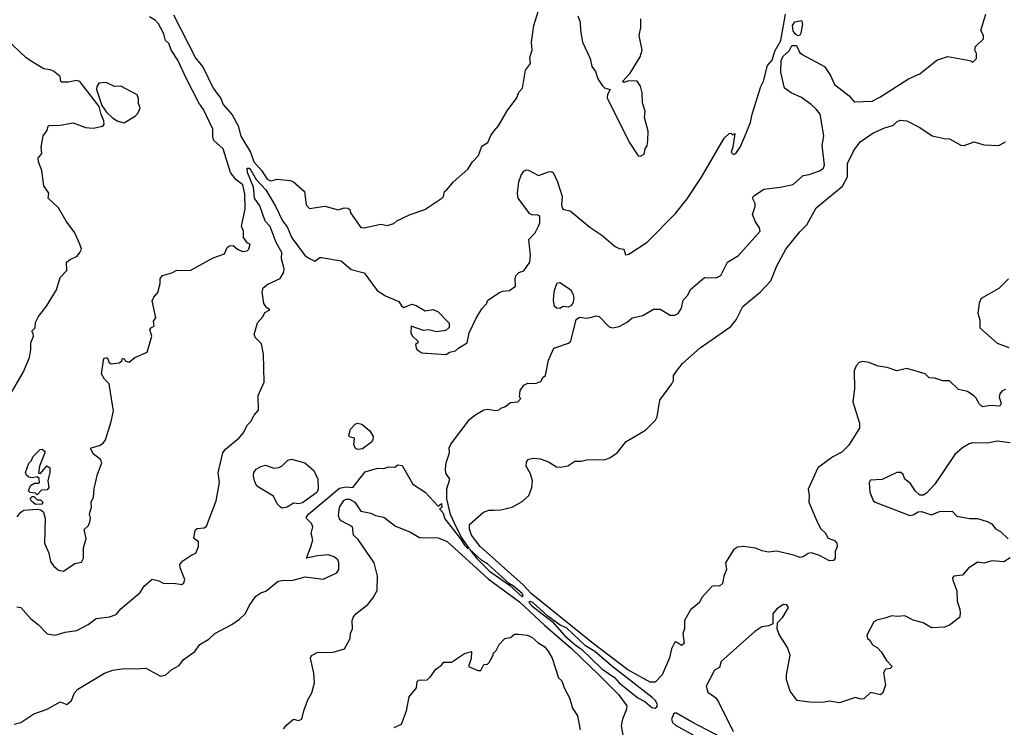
# Model space of a CAD drawing. Extents: x 1678431 to 1860718, y 384618 to 522882.
# Tile 356 of 473: x 1788279 to 1794269, y 411555 to 415861. Entities that reach past the tile are written whole.
import ezdxf

# ---------------------------------------------------------------- set-up
doc = ezdxf.new("R2010")
doc.units = 0

msp = doc.modelspace()

# ---------------------------------------------------------------- linework, layer by layer
at = {"layer": '0CON10XD'}
for points in [[(1788261.7, 412288.3), (1788285, 412283.3), (1788346, 412215), (1788390.9, 412180.9), (1788445, 412123.3), (1788495, 412116.2), (1788555, 412133.3), (1788625.7, 412144.3), (1788695, 412180), (1788745, 412216.7), (1788825, 412227.5), (1788865, 412242.5), (1788894.1, 412275.9), (1789012.5, 412375), (1789036.1, 412413.9), (1789085, 412457.5), (1789125, 412446.7), (1789155, 412430), (1789215, 412432.5), (1789265, 412423.3), (1789276.7, 412435), (1789283.3, 412455), (1789254.3, 412525), (1789252.9, 412545), (1789271.4, 412568.6), (1789319.6, 412600.4), (1789350, 412615), (1789367.5, 412655), (1789365.7, 412685), (1789338.6, 412705), (1789347.1, 412755), (1789357.5, 412765), (1789401.7, 412768.3), (1789415, 412780), (1789475, 412933.8), (1789493.8, 413045), (1789486.6, 413103.4), (1789514.6, 413225.4), (1789531.4, 413248.6), (1789615, 413316.7), (1789638, 413345), (1789663.8, 413395), (1789684.3, 413415.7), (1789705.8, 413455), (1789730.8, 413485), (1789728.8, 413575), (1789766.2, 413655), (1789761.5, 413825), (1789749.3, 413889.3), (1789714.2, 413925), (1789704.3, 413945), (1789725, 414016.7), (1789757.3, 414052.7), (1789770, 414080), (1789800, 414095), (1789780, 414110), (1789765, 414133.3), (1789754.6, 414205), (1789759.8, 414230.2), (1789788.7, 414251.3), (1789863.7, 414286.3), (1789885, 414323.8), (1789888.4, 414345), (1789871.9, 414405), (1789874, 414445), (1789838.8, 414505), (1789802.3, 414602.3), (1789772.2, 414635), (1789738.8, 414728.8), (1789708, 414775), (1789701.5, 414841.5), (1789665, 414930), (1789663.3, 414956.7), (1789675, 414957.5), (1789685, 414945.8), (1789717.6, 414887.6), (1789775.6, 414825), (1789835.8, 414725.8), (1789877.9, 414637.9), (1789905, 414600.7), (1789934, 414534), (1790015, 414424.6), (1790045, 414405.5), (1790075, 414391.2), (1790105, 414413.3), (1790115, 414414), (1790235, 414394.5), (1790295, 414340), (1790375, 414320), (1790453.8, 414213.8), (1790505, 414180.8), (1790586.1, 414146.1), (1790600.7, 414120.7), (1790615, 414110), (1790665, 414130), (1790691.7, 414121.7), (1790745, 414090), (1790795, 414096.7), (1790825, 414083.3), (1790891.2, 414015), (1790891.7, 413988.3), (1790870.7, 413969.3), (1790815, 413961.2), (1790765, 413973.3), (1790735, 413970), (1790660, 413995), (1790657.5, 413955), (1790667, 413937), (1790700, 413905), (1790700, 413895), (1790687.5, 413885), (1790690, 413865), (1790695, 413854), (1790726, 413834), (1790872.7, 413822.7), (1790893, 413837), (1790930, 413845), (1790950, 413865), (1791000, 413895), (1791012.5, 413955), (1791055.8, 414044.2), (1791089.3, 414100.7), (1791118.3, 414131.7), (1791127.5, 414155), (1791198.6, 414201.4), (1791215, 414209.2), (1791257.5, 414212.5), (1791295, 414240), (1791292.5, 414285), (1791297.5, 414302.5), (1791315, 414322.5), (1791345, 414333.3), (1791381.5, 414385), (1791386.2, 414425), (1791376, 414524), (1791415, 414563.3), (1791435.8, 414605), (1791443.3, 414625), (1791443, 414663), (1791431.2, 414671.2), (1791395, 414672.5), (1791380.7, 414680.7), (1791311.6, 414775), (1791307.3, 414805), (1791315.6, 414874.4), (1791328.9, 414915), (1791345, 414939.2), (1791362.6, 414947.4), (1791375, 414945.5), (1791435, 414913.2), (1791495, 414934.6), (1791515, 414936.7), (1791525, 414930.8), (1791550.6, 414875), (1791579.2, 414785), (1791574, 414734), (1791581.7, 414711.7), (1791590, 414705), (1791628.1, 414698.1), (1791748, 414598), (1791820.1, 414550.1), (1791900.9, 414480.9), (1791925, 414469.2), (1791954.3, 414464.3), (1791965, 414430), (1791985, 414434.7), (1792095, 414506.6), (1792268.7, 414681.3), (1792339, 414771), (1792427, 414903), (1792565, 415139.4), (1792595, 415167.5), (1792605, 415170), (1792615, 415160), (1792628.3, 415168.3), (1792617.5, 415085), (1792607.5, 415055), (1792620.7, 415040.7), (1792635, 415046.7), (1792660.8, 415085), (1792688.6, 415145), (1792724.2, 415235), (1792734.3, 415285.7), (1792786.6, 415453.4), (1792803.4, 415486.6), (1792828.8, 415581.2), (1792856.9, 415615), (1792871.6, 415668.4), (1792909.1, 415735), (1792938.2, 415895)], [(1788263.1, 412835), (1788285, 412863.8), (1788305, 412876.2), (1788385, 412883.3), (1788407.7, 412877.7), (1788423.8, 412865), (1788434, 412825), (1788429.2, 412675), (1788455.5, 412615.5), (1788465.8, 412565), (1788485, 412538), (1788515, 412512), (1788545, 412505.7), (1788615, 412551.2), (1788655, 412560), (1788666.7, 412585), (1788666.7, 412646.7), (1788683.9, 412705), (1788670.8, 412759.2), (1788697.4, 412782.6), (1788705.7, 412805), (1788709.2, 412825), (1788704, 412855), (1788716, 412895), (1788714.3, 412925), (1788728.1, 412955), (1788732.6, 413007.4), (1788752.2, 413095), (1788777.8, 413165), (1788771.4, 413185), (1788725, 413220), (1788710.7, 413249.3), (1788714.1, 413255.9), (1788765, 413270.6), (1788786, 413285), (1788800.8, 413305), (1788835.7, 413415), (1788848.8, 413481.2), (1788845.8, 413505.8), (1788823.3, 413645), (1788793.9, 413673.9), (1788777.5, 413705), (1788790, 413800), (1788810, 413805), (1788822.5, 413775), (1788835, 413767.5), (1788885, 413772.5), (1788900, 413785), (1788905, 413800), (1788915, 413800), (1788923, 413783), (1788945, 413777.5), (1788980, 413805), (1789055, 413837.5), (1789083.3, 413935), (1789071.2, 413975), (1789081.7, 413988.3), (1789097.5, 413995), (1789093.6, 414026.4), (1789106.4, 414046.4), (1789085, 414150), (1789095, 414173.3), (1789119.5, 414200.5), (1789132.5, 414255), (1789132.5, 414285), (1789147.5, 414305), (1789205, 414320), (1789235, 414337.5), (1789315.8, 414334.2), (1789455, 414411.9), (1789524.2, 414435.8), (1789541.2, 414475), (1789555, 414483.8), (1789576.7, 414486.7), (1789603.3, 414465), (1789635, 414450.8), (1789662.5, 414455), (1789672.5, 414465), (1789680, 414495), (1789665, 414500), (1789640, 414535), (1789640, 414575), (1789627.5, 414605), (1789650.5, 414709.5), (1789648.7, 414801.3), (1789635.7, 414855), (1789596.6, 414886.6), (1789561.7, 414931.7), (1789516.2, 415075), (1789459.5, 415125), (1789453.9, 415145), (1789454.5, 415195), (1789396.1, 415315), (1789368.2, 415355), (1789291.5, 415505), (1789241.4, 415615), (1789202.7, 415672.7), (1789185.5, 415715), (1789165.1, 415735.1), (1789155.9, 415775), (1789123.5, 415835), (1789105, 415856.2), (1789068.2, 415878.2)], [(1789215, 415890.3), (1789350.3, 415625), (1789393.9, 415573.9), (1789456.1, 415445), (1789501.7, 415381.7), (1789517.3, 415345), (1789572, 415282), (1789607.3, 415215), (1789625, 415151.5), (1789683.8, 415055), (1789702.3, 414995), (1789750.9, 414940.9), (1789785, 414890.8), (1789805, 414880.4), (1789815, 414882.2), (1789845, 414891.2), (1789925, 414883.3), (1789945, 414873.3), (1790011.4, 414815), (1790022, 414735), (1790042.3, 414712.3), (1790135, 414726.2), (1790216.4, 414703.6), (1790253.3, 414716.7), (1790275, 414713.3), (1790286.2, 414706.2), (1790292, 414685), (1790355, 414596.7), (1790372.5, 414595), (1790475.8, 414615.8), (1790515, 414607.5), (1790555, 414620), (1790573.3, 414636.7), (1790654.2, 414675.8), (1790742.5, 414705), (1790847.5, 414775), (1790856.7, 414785), (1790862.5, 414815), (1790875, 414822.5), (1790917.1, 414875), (1791005, 414952), (1791033.2, 414996.8), (1791069.2, 415035), (1791089.4, 415090.6), (1791127.3, 415112.7), (1791145, 415156.2), (1791165, 415184), (1791191.4, 415215), (1791244.6, 415305.4), (1791303.1, 415385), (1791315, 415420), (1791338.6, 415445), (1791355.5, 415554.5), (1791385.7, 415595), (1791381.7, 415631.7), (1791395.6, 415675), (1791393.1, 415725), (1791405.6, 415825), (1791435, 415916.7)], [(1791673.9, 415883.9), (1791688, 415845), (1791690, 415795), (1791703, 415723), (1791750, 415625), (1791760, 415575), (1791782.5, 415545), (1791795, 415500), (1791825, 415457.5), (1791836.4, 415446.4), (1791870, 415435), (1791854, 415406), (1791852.5, 415385), (1791986.4, 415116.4), (1792041.7, 415031.7), (1792055, 415030), (1792077, 415043), (1792083.3, 415075), (1792096.4, 415093.6), (1792100, 415125), (1792101.7, 415181.7), (1792079.2, 415265), (1792082.9, 415305), (1792067.7, 415355), (1792065.7, 415415), (1792055.6, 415455.6), (1792035.7, 415485.7), (1791985, 415489.5), (1791955, 415478.8), (1791946.7, 415485), (1791993.5, 415535), (1792054.4, 415635.6), (1792065.5, 415675), (1792046.9, 415765), (1792057, 415813), (1792056.9, 415865)], [(1793325, 415396.5), (1793355, 415360.6), (1793465, 415365.4), (1793511.1, 415388.9), (1793685, 415500.6), (1793755, 415530.5), (1793857.5, 415615), (1793925, 415637.5), (1794037, 415617), (1794065, 415610), (1794075, 415600), (1794100, 415625), (1794100, 415655), (1794090, 415675), (1794093, 415697), (1794142.5, 415745), (1794142.5, 415765), (1794126.7, 415795), (1794155.8, 415894.2)], [(1793015, 415763.1), (1793000.8, 415770.8), (1792985, 415793.1), (1792980, 415825), (1792995, 415847.5), (1793035, 415855.8), (1793041.9, 415835), (1793031.4, 415778.6), (1793025, 415765.8), (1793015, 415763.1)], [(1788217.3, 413572.7), (1788300.6, 413715), (1788338.1, 413805), (1788347.1, 413855), (1788346, 413895), (1788362.5, 413935), (1788361.7, 413951.7), (1788353.3, 413965), (1788372.5, 413985), (1788375, 414017.5), (1788393.8, 414055), (1788441.9, 414118.1), (1788502.3, 414217.7), (1788525, 414292.5), (1788565.9, 414334.1), (1788563.3, 414385), (1788585, 414402.5), (1788628.3, 414421.7), (1788645, 414443.3), (1788654.4, 414465), (1788645.5, 414495), (1788615, 414564), (1788561.4, 414635), (1788515.5, 414715.5), (1788452, 414775), (1788455.8, 414805), (1788425, 414850), (1788412.7, 414942.7), (1788392.5, 414995), (1788391.7, 415018.3), (1788413, 415047), (1788408.8, 415085), (1788422.5, 415155), (1788443.3, 415185), (1788455, 415216.7), (1788525, 415218.8), (1788603.6, 415233.6), (1788680, 415205), (1788725, 415200), (1788785, 415213.8), (1788792, 415225), (1788791.4, 415245), (1788773.6, 415283.6), (1788762.4, 415332.4), (1788645, 415483.9), (1788625, 415491.3), (1788575, 415481.3), (1788535, 415480.8), (1788528.8, 415485), (1788525.4, 415515.4), (1788485, 415546.7), (1788465, 415556), (1788425, 415561.5), (1788365, 415597.9), (1788319.2, 415629.2), (1788195, 415746.9)], [(1788245, 411574.2), (1788286.7, 411585), (1788365, 411637.5), (1788446.7, 411665), (1788525, 411710.6), (1788565, 411693.8), (1788595, 411718.8), (1788612.2, 411765), (1788633, 411787), (1788795, 411884.3), (1788845, 411902.5), (1788899.3, 411910.7), (1789015, 411913.8), (1789045.9, 411915.9), (1789135, 411866.7), (1789165, 411872.5), (1789203.9, 411906.1), (1789249.5, 411930.5), (1789273.3, 411965), (1789343.3, 412016.7), (1789375, 412060), (1789429.1, 412090.9), (1789465, 412126.2), (1789569.7, 412180.3), (1789615.8, 412214.2), (1789652.3, 412247.7), (1789674, 412295), (1789715, 412352.9), (1789745, 412374.3), (1789776.6, 412383.4), (1789852, 412445), (1789885, 412450.6), (1789935, 412448), (1790015, 412470), (1790125, 412456), (1790208.8, 412495), (1790220.6, 412515), (1790220.6, 412555), (1790213.8, 412575), (1790191.7, 412591.7), (1790154.4, 412604.4), (1790090.9, 412599.1), (1790024, 412584), (1790051.5, 412658.5), (1790061.4, 412695), (1790052, 412735), (1790061.4, 412775), (1790053.3, 412795), (1790024.4, 412825), (1790022.9, 412835), (1790036.9, 412855), (1790225, 413010), (1790265, 413018), (1790305.5, 413015), (1790380.6, 413109.4), (1790455, 413131.2), (1790495, 413130), (1790525, 413140), (1790561.7, 413138.3), (1790578.3, 413151.7), (1790605, 413147.5), (1790671.2, 413035), (1790745.8, 412985.8), (1790825, 412900), (1790845, 412917.5), (1790847.5, 412892.5), (1790832.5, 412885), (1790852.5, 412862.5), (1790865, 412823.3), (1790961.4, 412701.4), (1790985, 412662.5), (1791005, 412642.5), (1791012.5, 412645), (1790968.6, 412708.6), (1790934.2, 412775), (1790900.4, 412850.4), (1790877.7, 412945), (1790876.6, 413006.6), (1790896, 413065), (1790872.1, 413102.1), (1790868.5, 413125), (1790873.8, 413165), (1790892.5, 413225), (1790891.2, 413255), (1790901.2, 413278.8), (1791015, 413428.8), (1791046.7, 413455), (1791102.7, 413487.3), (1791125, 413491.2), (1791175, 413483.3), (1791195, 413487.5), (1791205, 413497.5), (1791230, 413505), (1791265, 413532.5), (1791310, 413535), (1791327.5, 413555), (1791320, 413565), (1791322.5, 413605), (1791345, 413637.5), (1791370.7, 413649.3), (1791415, 413646.7), (1791450, 413660), (1791462.5, 413685), (1791476.7, 413695), (1791495, 413790), (1791527.7, 413862.3), (1791617.7, 413892.3), (1791631.2, 413905), (1791663.2, 414036.8), (1791685, 414050.7), (1791725.5, 414044.5), (1791759, 414051), (1791785, 414058.4), (1791804.7, 414054.7), (1791865, 413991.4), (1791885, 413985.8), (1791925, 413993.8), (1791975, 414020), (1792005, 414047.5), (1792068.8, 414061.2), (1792135, 414100), (1792175, 414100), (1792235, 414063.5), (1792265, 414063.5), (1792285, 414073.2), (1792304.5, 414105), (1792315.8, 414155), (1792342.9, 414185), (1792360.3, 414219.7), (1792445, 414292.9), (1792515, 414290), (1792543.8, 414305), (1792585.4, 414384.6), (1792652.5, 414425), (1792782.9, 414575), (1792780, 414595), (1792755, 414630), (1792735.9, 414675), (1792753.8, 414725), (1792752, 414742), (1792735.9, 414775), (1792742.2, 414787.8), (1792805, 414828.6), (1792905, 414841.7), (1792985, 414858.5), (1793045, 414912.2), (1793081.8, 414918.2), (1793145, 414941.3), (1793166.8, 414955), (1793174.7, 414975), (1793161.3, 415095), (1793171.1, 415155), (1793147.6, 415285), (1793125, 415316.9), (1793094, 415345), (1793035, 415388), (1792972.9, 415415), (1792932.4, 415445), (1792908.5, 415541.5), (1792912.1, 415615), (1792925, 415641.5), (1792959.2, 415670.8), (1792975.9, 415704.1), (1793004.1, 415704.1), (1793023.6, 415663.6), (1793038.6, 415648.6), (1793175.2, 415575.2), (1793212, 415522), (1793236.5, 415466.5), (1793325, 415396.5)], [(1788915, 415233.8), (1788982.5, 415275), (1789000, 415295), (1789012.5, 415325), (1789000.7, 415350.7), (1789000.7, 415380.7), (1788993.6, 415403.6), (1788895, 415456.2), (1788855, 415454.2), (1788805, 415478.1), (1788760, 415475), (1788747.5, 415455), (1788746.9, 415435), (1788779.5, 415339.5), (1788807.6, 415297.6), (1788845, 415260.8), (1788875, 415244), (1788915, 415233.8)], [(1792115, 411830), (1791979.3, 411905), (1791768.3, 412065), (1791389.9, 412369.9), (1791341.2, 412421.2), (1791079.8, 412655), (1791027.5, 412725), (1791015, 412760), (1791015, 412790), (1791100, 412865), (1791132.9, 412877.1), (1791165, 412876.4), (1791205, 412877.8), (1791275.4, 412894.6), (1791335, 412929.4), (1791376, 412965), (1791393.9, 413015), (1791397.8, 413055), (1791386.9, 413096.9), (1791359.4, 413145), (1791361.2, 413168.8), (1791375, 413186), (1791405, 413193.1), (1791445, 413188.8), (1791495, 413170.8), (1791545, 413140.8), (1791568.8, 413138.8), (1791613.3, 413146.7), (1791655, 413174.3), (1791695, 413174.5), (1791735.5, 413185.5), (1791835, 413181.9), (1791868.8, 413195), (1791914, 413225), (1791968.8, 413295), (1792085, 413364), (1792146.7, 413425), (1792156.2, 413445), (1792173.5, 413545), (1792246.9, 413645), (1792255.3, 413665), (1792255.6, 413695), (1792275, 413722.5), (1792311.9, 413768.1), (1792419.2, 413865), (1792605, 413993.8), (1792638, 414035), (1792678, 414115), (1792785.8, 414205), (1792847.8, 414272.2), (1792885, 414363.3), (1792939.5, 414465), (1793025, 414570), (1793067.8, 414612.2), (1793124.6, 414715), (1793285, 414847.5), (1793315, 414903.8), (1793315, 414986), (1793353.8, 415065), (1793392.5, 415117.5), (1793468.8, 415171.2), (1793535, 415201.1), (1793595, 415219.1), (1793617.8, 415242.2), (1793635, 415249.7), (1793675.3, 415245.3), (1793754, 415205), (1793830, 415155), (1793902.5, 415137.5), (1793935, 415135.8), (1794005, 415097.1), (1794025, 415095.8), (1794085, 415118), (1794145, 415100), (1794235, 415095.8), (1794275, 415117.5)], [(1791565, 414104.2), (1791545.8, 414105), (1791532, 414115), (1791527.1, 414155), (1791530, 414205), (1791541.4, 414245), (1791551.2, 414258.8), (1791565, 414261.1), (1791628.6, 414218.6), (1791645, 414189.2), (1791649, 414165), (1791644.6, 414135), (1791631.2, 414118.8), (1791615, 414112), (1791585, 414115.2), (1791565, 414104.2)], [(1794294.3, 414285), (1794235.7, 414225), (1794128, 414165), (1794115.7, 414135), (1794108.1, 414075), (1794119.2, 414035), (1794120, 413985), (1794225, 413891.8), (1794297, 413867)], [(1794275, 413610.6), (1794255, 413601.9), (1794240.6, 413585), (1794238.1, 413565), (1794248.5, 413525), (1794241.7, 413508.3), (1794185, 413512.9), (1794135, 413505.6), (1794115, 413523.1), (1794097.4, 413557.4), (1794082.7, 413572.7), (1794045, 413598.2), (1793990, 413610), (1793935, 413664.2), (1793895, 413662.9), (1793845, 413680), (1793811.7, 413681.7), (1793786.4, 413706.4), (1793675, 413737.8), (1793615, 413724.2), (1793555, 413744), (1793501.7, 413751.7), (1793444.4, 413774.4), (1793405, 413780), (1793385.6, 413774.4), (1793366.9, 413755), (1793354.5, 413725), (1793356.5, 413615), (1793346.9, 413535), (1793386.7, 413405), (1793387.8, 413375), (1793320, 413270), (1793279.8, 413230.2), (1793225, 413200), (1793135, 413134.2), (1793075.6, 413005), (1793081.9, 412965), (1793078.6, 412925), (1793129.2, 412805), (1793152.7, 412762.7), (1793178.3, 412738.3), (1793197, 412707), (1793235, 412692.5), (1793250, 412675), (1793252.5, 412655), (1793240, 412625), (1793238.8, 412585), (1793229.5, 412570.5), (1793205, 412568.8), (1793145, 412600), (1793095, 412617.5), (1793075, 412613.3), (1793045, 412592), (1793025, 412588.8), (1792995, 412601.2), (1792885, 412626), (1792831.7, 412621.7), (1792795, 412628.8), (1792755.5, 412645.5), (1792683.9, 412656.1), (1792645, 412651.2), (1792621.2, 412635), (1792572.5, 412555), (1792578.6, 412515), (1792562, 412475), (1792555, 412430), (1792535, 412413.8), (1792505, 412416.2), (1792488.8, 412411.2), (1792428.8, 412345), (1792415, 412313.8), (1792360.2, 412269.8), (1792323.8, 412205), (1792322.9, 412157.1), (1792312, 412125), (1792321.2, 412065), (1792305, 412054), (1792275, 412072.5), (1792265, 412072.5), (1792245, 412032.5), (1792231.5, 411978.5), (1792187.7, 411875), (1792145, 411830.8), (1792115, 411830)], [(1790335.2, 413245.2), (1790321, 413251), (1790310.9, 413275), (1790315.9, 413315), (1790285, 413322.2), (1790280.2, 413330.2), (1790291.5, 413368.5), (1790319.7, 413400.3), (1790333.2, 413406.8), (1790359.9, 413399.9), (1790408.8, 413358.8), (1790429.8, 413325), (1790427.8, 413305), (1790419.2, 413290.8), (1790365, 413250.6), (1790335.2, 413245.2)], [(1794305, 413285.5), (1794225, 413296.7), (1794165.7, 413284.3), (1794075, 413285.6), (1794055, 413280), (1794015, 413255.4), (1793967.8, 413215), (1793846, 413034), (1793795, 412980), (1793775, 412968), (1793755, 412966.7), (1793726.2, 412995), (1793698.3, 413038.3), (1793664.4, 413064.4), (1793652.7, 413092.7), (1793640, 413105), (1793615, 413105.8), (1793525, 413064), (1793455, 413058), (1793445.9, 413044.1), (1793450, 412985), (1793470, 412935), (1793482.5, 412925), (1793693.6, 412843.6), (1793715, 412848.6), (1793745, 412866.2), (1793765, 412868), (1793825, 412848), (1793875, 412868), (1793950.7, 412870.7), (1793979.5, 412839.5), (1794056, 412826), (1794105, 412826), (1794165, 412807.5), (1794193, 412793), (1794215, 412762.5), (1794245, 412746.7), (1794292.5, 412702.5)], [(1788385, 412970), (1788375, 412980), (1788343, 412983), (1788333.3, 412995), (1788345, 413027.5), (1788368.3, 413041.7), (1788395, 413040), (1788400, 413045), (1788398.3, 413068.3), (1788385, 413080), (1788355, 413072.5), (1788335, 413076.7), (1788319.5, 413089.5), (1788314.2, 413105), (1788335, 413162.5), (1788350.7, 413179.3), (1788359.3, 413200.7), (1788402.5, 413245), (1788415, 413247.5), (1788432.5, 413235), (1788432.5, 413225), (1788400, 413145), (1788392.5, 413102.5), (1788405, 413100), (1788443, 413147), (1788462.5, 413135), (1788462.5, 413105), (1788450, 413055), (1788455.8, 413015), (1788445, 413000), (1788411.7, 412998.3), (1788385, 412970)], [(1789875, 412889.2), (1789865, 412894), (1789845.7, 412915), (1789822.1, 412962.1), (1789722.1, 413022.1), (1789707.1, 413055), (1789701.8, 413085), (1789703.6, 413105), (1789716.5, 413125), (1789745, 413142.5), (1789775, 413150), (1789825, 413132.5), (1789855, 413135.6), (1789875, 413145.7), (1789909.1, 413180.9), (1789932.8, 413187.2), (1790014, 413164), (1790067.3, 413117.3), (1790093.3, 413065), (1790094.6, 413005), (1790086.3, 412983.7), (1789998.8, 412921.2), (1789975, 412915.8), (1789945, 412918.8), (1789905, 412894.4), (1789875, 412889.2)], [(1788375, 412910), (1788350.7, 412930.7), (1788343, 412947), (1788355, 412960), (1788365, 412960), (1788385, 412940), (1788405, 412940), (1788420, 412925), (1788415, 412912.5), (1788375, 412910)], [(1789883.3, 411545), (1789905, 411572.5), (1789945, 411603.8), (1789975, 411596.2), (1789995.8, 411604.2), (1790006.7, 411655), (1790031.7, 411721.7), (1790056, 411765), (1790072.5, 411825), (1790068.1, 411885), (1790048.1, 411975), (1790055, 411992), (1790089.1, 412010.9), (1790185, 412013.3), (1790255, 412033.3), (1790290, 412095), (1790292, 412125), (1790304, 412155), (1790301.4, 412205), (1790306.9, 412223.1), (1790323.8, 412245), (1790397, 412303), (1790428, 412342), (1790453.2, 412386.8), (1790455.6, 412475), (1790435, 412556.2), (1790338.7, 412698.7), (1790309.4, 412725), (1790303.8, 412775), (1790235, 412812.3), (1790225, 412823.5), (1790218.4, 412845), (1790224.6, 412895), (1790251.7, 412935), (1790265, 412942.7), (1790285, 412943.6), (1790317.1, 412925), (1790355, 412870), (1790415, 412858.8), (1790442.5, 412845), (1790495, 412832.9), (1790565, 412779.4), (1790651.2, 412745), (1790710, 412710), (1790825, 412707.5), (1790880, 412685), (1791129.4, 412459.4), (1791318.9, 412318.9), (1791473.7, 412173.7), (1791636.5, 412035), (1791803.4, 411873.4), (1791921.1, 411755), (1791972, 411685), (1791971.2, 411665), (1791945.8, 411605), (1791938.6, 411565), (1791954.4, 411475)], [(1791335, 412349.3), (1791341.5, 412355), (1791335, 412370.3), (1791282.9, 412415), (1791258, 412428), (1791125, 412550), (1791091.1, 412571.1), (1791015, 412640), (1791057.1, 412585), (1791137.5, 412505), (1791259.1, 412419.1), (1791335, 412349.3)], [(1794305, 412586.2), (1794265, 412562), (1794195, 412568), (1794145, 412554), (1794105, 412560.8), (1794048.8, 412521.2), (1794015, 412481.2), (1793961.2, 412475), (1793954.3, 412465), (1793955, 412450), (1793979.2, 412385), (1793982.7, 412322.7), (1793998, 412275), (1794000.8, 412245), (1793995, 412224), (1793935, 412175.8), (1793905, 412164.4), (1793825, 412161.2), (1793775, 412191.2), (1793715, 412206.2), (1793663.6, 412233.6), (1793615, 412228.8), (1793585, 412233.3), (1793540.8, 412219.2), (1793492.7, 412207.3), (1793475, 412196.7), (1793432.5, 412115), (1793436.4, 412096.4), (1793450, 412085), (1793466.1, 412056.1), (1793495, 412040), (1793520, 412015), (1793551.2, 411961.2), (1793586.1, 411926.1), (1793575, 411912.5), (1793545, 411910), (1793533.6, 411886.4), (1793545.8, 411814.2), (1793530, 411765), (1793515, 411753.8), (1793455, 411768), (1793415, 411727.5), (1793395, 411726.7), (1793363.9, 411736.1), (1793265, 411703.3), (1793205, 411713.3), (1793163.9, 411706.1), (1793082.7, 411707.3), (1793009.1, 411719.1), (1792966.7, 411775), (1792944.5, 411844.5), (1792943.1, 411875), (1792965.6, 411995), (1792950.5, 412040.5), (1792899.1, 412119.1), (1792886.2, 412155), (1792889.3, 412190.7), (1792921.2, 412225), (1792956.2, 412285), (1792945, 412300), (1792925, 412303.3), (1792884.1, 412275.9), (1792860, 412245), (1792860, 412185), (1792836.4, 412173.6), (1792794.1, 412165.9), (1792750.9, 412139.1), (1792546.2, 411955), (1792535, 411920), (1792505, 411903.8), (1792454.5, 411805), (1792465, 411770), (1792514.4, 411734.4), (1792530.9, 411710.9), (1792619.7, 411529.7)], [(1792145, 411672.3), (1792155, 411680.2), (1792158.6, 411695), (1792145, 411720), (1792127.2, 411737.2), (1791878.8, 411928.8), (1791777.4, 412017.4), (1791721.2, 412051.2), (1791605, 412160.3), (1791567.6, 412177.6), (1791491.7, 412231.7), (1791400, 412315), (1791385, 412321.5), (1791375.6, 412315), (1791395, 412293.9), (1791518.2, 412198.2), (1791592.9, 412112.9), (1791655, 412058.1), (1791699.5, 412029.5), (1791820.3, 411910.3), (1791897.4, 411857.4), (1791926.5, 411825), (1792040, 411735), (1792081.8, 411711.8), (1792125, 411676.2), (1792145, 411672.3)], [(1790556.7, 411555), (1790602.5, 411575), (1790632.5, 411655), (1790649.1, 411740.9), (1790693.3, 411795), (1790697, 411833), (1790705, 411842.5), (1790757.5, 411845), (1790775, 411860), (1790810.5, 411909.5), (1790845, 411933.3), (1790859.3, 411950.7), (1790905, 411952.5), (1790985, 412004.2), (1791026.7, 412016.7), (1791026.1, 411973.9), (1791010, 411925), (1791065, 411900), (1791085, 411900), (1791101.7, 411938.3), (1791125, 411940), (1791135, 411950), (1791160, 411995), (1791160, 412005), (1791177, 412023), (1791195, 412060), (1791230, 412095), (1791265, 412102.5), (1791288.3, 412121.7), (1791315, 412122.5), (1791365, 412115.8), (1791395, 412104), (1791431.1, 412071.1), (1791473.8, 412045), (1791495, 412013.8), (1791517.1, 411975), (1791556.4, 411856.4), (1791577, 411837), (1791590.8, 411795), (1791622.5, 411735), (1791641.9, 411671.9), (1791673.1, 411625), (1791689.2, 411540.8)], [(1792545, 411495.7), (1792365, 411587.8), (1792275, 411640.9), (1792265, 411641.7), (1792255.7, 411634.3), (1792243.8, 411605), (1792250.2, 411585), (1792269, 411569), (1792532.4, 411422.4)]]:
    msp.add_lwpolyline(points, dxfattribs=at)

doc.saveas('drawing.dxf')
